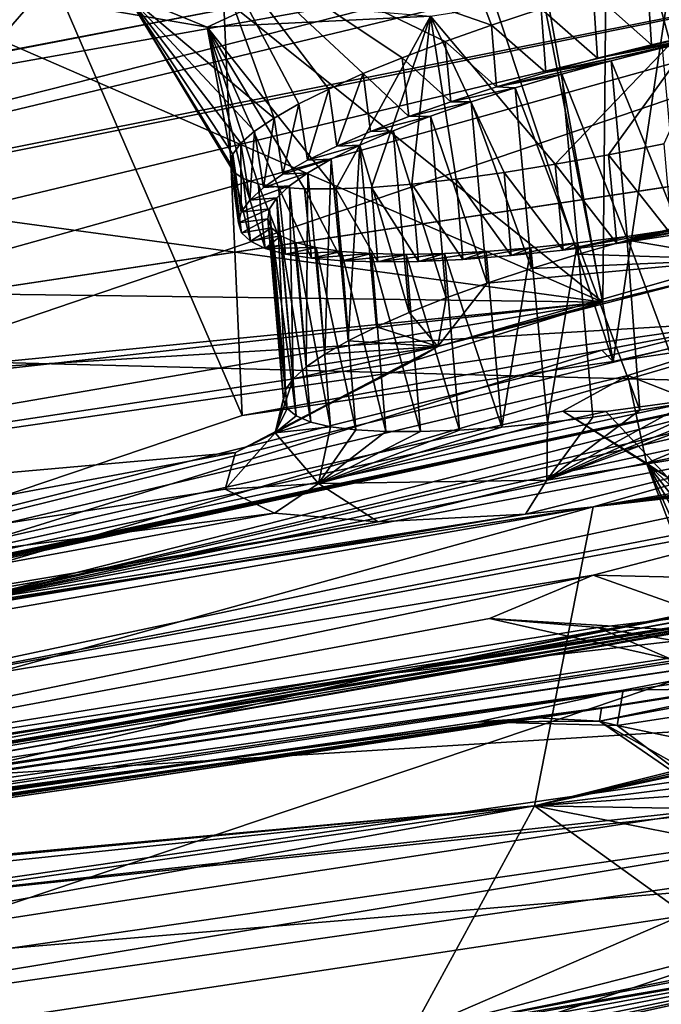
# Model space of a CAD drawing. Header units: metres. Extents: x -147 to 294, y -23 to 81.
# Tile 340 of 656: x 252.65 to 255.17, y 8.44 to 12.31. Entities that reach past the tile are written whole.
import ezdxf

# ---------------------------------------------------------------- set-up
doc = ezdxf.new("R2010")
doc.units = ezdxf.units.M
doc.layers.add('solid_AVA_153', color=7, linetype='CONTINUOUS')

msp = doc.modelspace()

# ---------------------------------------------------------------- linework, layer by layer
at = {"layer": 'solid_AVA_153'}
for points in [[(250.906952, 11.006205, 270.554932), (263.469086, 23.608601, 271.012054), (249.574112, 21.555054, 273.642517)], [(250.906952, 11.006205, 270.554932), (264.907288, 13.120273, 267.862946), (263.469086, 23.608601, 271.012054)], [(256.669861, 22.260223, 267.900787), (254.982895, 10.966824, 265.958527), (253.032043, 21.743027, 268.58316)], [(256.669861, 22.260223, 267.900787), (256.437408, 11.183362, 265.691895), (254.982895, 10.966824, 265.958527)], [(248.68512, 21.944908, 269.990875), (253.524139, 10.754683, 266.204803), (246.785263, 8.478528, 267.585846)], [(253.285522, 16.096727, 267.361969), (253.524139, 10.754683, 266.204803), (248.68512, 21.944908, 269.990875)], [(254.982895, 10.966824, 265.958527), (253.285522, 16.096727, 267.361969), (253.032043, 21.743027, 268.58316)], [(254.982895, 10.966824, 265.958527), (253.524139, 10.754683, 266.204803), (253.285522, 16.096727, 267.361969)], [(253.525314, 13.283916, 219.650909), (250.977524, 12.822567, 219.553787), (250.569855, 12.261294, 222.120605)], [(252.444473, 12.786957, 221.147705), (253.525314, 13.283916, 219.650909), (250.569855, 12.261294, 222.120605)], [(265.009796, 13.137744, 267.835327), (264.907288, 13.120273, 267.862946), (250.906952, 11.006205, 270.554932)], [(264.781891, 10.646188, 266.394135), (265.009796, 13.137744, 267.835327), (250.906952, 11.006205, 270.554932)], [(255.452682, 11.324508, 219.421783), (254.960388, 13.120938, 210.805511), (257.319489, 13.134373, 212.821854)], [(254.941986, 11.200623, 219.527725), (254.580307, 13.046102, 210.797333), (254.960388, 13.120938, 210.805511)], [(255.452682, 11.324508, 219.421783), (254.941986, 11.200623, 219.527725), (254.960388, 13.120938, 210.805511)], [(254.941986, 11.200623, 219.527725), (253.014679, 12.745539, 210.765427), (254.580307, 13.046102, 210.797333)], [(253.375, 12.682996, 220.896912), (254.504776, 12.289113, 220.133789), (254.223145, 13.027403, 220.035751)], [(254.223145, 13.027403, 220.035751), (254.504776, 12.289113, 220.133789), (254.699539, 12.353217, 220.038849)], [(270.319763, 12.905549, 230.696655), (269.887146, 12.590101, 231.989761), (254.673843, 9.220358, 231.117554)], [(263.137024, 11.340521, 229.015579), (270.319763, 12.905549, 230.696655), (254.673843, 9.220358, 231.117554)], [(249.32132, 11.127724, 227.563431), (257.462585, 12.769073, 227.005173), (249.130997, 11.115143, 227.43576)], [(255.460464, 12.637101, 225.289108), (249.130997, 11.115143, 227.43576), (257.462585, 12.769073, 227.005173)], [(249.32132, 11.127724, 227.563431), (250.475616, 11.091103, 229.135727), (257.462585, 12.769073, 227.005173)], [(250.475616, 11.091103, 229.135727), (250.514648, 10.825811, 231.063354), (257.462585, 12.769073, 227.005173)], [(250.514648, 10.825811, 231.063354), (252.021271, 10.914912, 232.395248), (257.462585, 12.769073, 227.005173)], [(257.462585, 12.769073, 227.005173), (252.021271, 10.914912, 232.395248), (255.496948, 11.12243, 233.06192)], [(252.367645, 12.312087, 212.463547), (253.014679, 12.745539, 210.765427), (252.568695, 12.233618, 212.554031)], [(252.568695, 12.233618, 212.554031), (253.014679, 12.745539, 210.765427), (254.941986, 11.200623, 219.527725)], [(253.069702, 12.412442, 222.083923), (253.649933, 11.924193, 221.07962), (253.375, 12.682996, 220.896912)], [(253.375, 12.682996, 220.896912), (253.649933, 11.924193, 221.07962), (253.747421, 11.97955, 220.884903)], [(253.375, 12.682996, 220.896912), (253.747421, 11.97955, 220.884903), (253.864929, 12.037951, 220.702606)], [(253.375, 12.682996, 220.896912), (253.864929, 12.037951, 220.702606), (254.000778, 12.098725, 220.534836)], [(253.375, 12.682996, 220.896912), (254.000778, 12.098725, 220.534836), (254.153549, 12.161237, 220.383148)], [(253.375, 12.682996, 220.896912), (254.153549, 12.161237, 220.383148), (254.322083, 12.22488, 220.248993)], [(253.375, 12.682996, 220.896912), (254.322083, 12.22488, 220.248993), (254.504776, 12.289113, 220.133789)], [(254.473022, 12.470262, 225.106476), (249.130997, 11.115143, 227.43576), (255.460464, 12.637101, 225.289108)], [(269.887146, 12.590101, 231.989761), (269.992249, 12.505977, 232.738586), (254.673843, 9.220358, 231.117554)], [(264.010529, 12.523768, 239.327621), (257.262451, 11.1378, 238.875198), (252.343613, 10.002192, 241.171219)], [(263.448608, 12.269817, 240.416565), (264.010529, 12.523768, 239.327621), (252.343613, 10.002192, 241.171219)], [(255.498383, 12.520327, 224.623627), (254.755051, 11.742295, 223.941101), (254.265305, 12.324207, 224.248962)], [(258.213745, 9.661599, 233.106277), (254.673843, 9.220358, 231.117554), (269.992249, 12.505977, 232.738586)], [(255.498383, 12.520327, 224.623627), (254.965286, 11.780154, 224.030106), (254.755051, 11.742295, 223.941101)], [(255.498383, 12.520327, 224.623627), (255.182266, 11.823251, 224.096359), (254.965286, 11.780154, 224.030106)], [(255.335327, 12.537009, 219.886078), (255.117035, 12.47776, 219.914261), (255.355179, 12.26337, 219.831665)], [(254.473022, 12.470262, 225.106476), (249.142197, 11.518989, 224.935211), (249.130997, 11.115143, 227.43576)], [(254.473022, 12.470262, 225.106476), (253.59996, 12.379827, 224.634659), (249.142197, 11.518989, 224.935211)], [(255.117035, 12.47776, 219.914261), (254.904343, 12.416329, 219.965363), (255.133682, 12.212353, 219.862579)], [(255.117035, 12.47776, 219.914261), (255.133682, 12.212353, 219.862579), (255.355179, 12.26337, 219.831665)], [(253.59996, 12.379827, 224.634659), (252.468796, 12.439464, 223.060959), (250.145233, 11.719748, 224.77124)], [(253.3871, 12.281442, 223.305023), (252.468796, 12.439464, 223.060959), (253.59996, 12.379827, 224.634659)], [(253.3871, 12.281442, 223.305023), (253.069702, 12.412442, 222.083923), (252.468796, 12.439464, 223.060959)], [(253.069702, 12.412442, 222.083923), (253.491821, 11.712049, 222.1604), (253.478241, 11.744184, 221.937241)], [(253.3871, 12.281442, 223.305023), (253.491821, 11.712049, 222.1604), (253.069702, 12.412442, 222.083923)], [(253.069702, 12.412442, 222.083923), (253.478241, 11.744184, 221.937241), (253.487366, 11.782002, 221.715134)], [(253.069702, 12.412442, 222.083923), (253.487366, 11.782002, 221.715134), (253.519226, 11.824906, 221.49678)], [(253.069702, 12.412442, 222.083923), (253.519226, 11.824906, 221.49678), (253.573593, 11.872462, 221.284348)], [(253.069702, 12.412442, 222.083923), (253.573593, 11.872462, 221.284348), (253.649933, 11.924193, 221.07962)], [(254.904343, 12.416329, 219.965363), (254.699539, 12.353217, 220.038849), (254.921936, 12.159357, 219.91507)], [(254.904343, 12.416329, 219.965363), (254.921936, 12.159357, 219.91507), (255.133682, 12.212353, 219.862579)], [(256.044861, 12.39485, 219.883698), (254.921936, 12.159357, 219.91507), (255.59407, 12.291294, 219.938293)], [(256.044861, 12.39485, 219.883698), (255.133682, 12.212353, 219.862579), (254.921936, 12.159357, 219.91507)], [(256.044861, 12.39485, 219.883698), (255.355179, 12.26337, 219.831665), (255.133682, 12.212353, 219.862579)], [(253.59996, 12.379827, 224.634659), (250.145233, 11.719748, 224.77124), (249.142197, 11.518989, 224.935211)], [(254.265305, 12.324207, 224.248962), (253.3871, 12.281442, 223.305023), (253.59996, 12.379827, 224.634659)], [(254.699539, 12.353217, 220.038849), (254.504776, 12.289113, 220.133789), (254.718475, 12.103816, 219.990479)], [(254.699539, 12.353217, 220.038849), (254.718475, 12.103816, 219.990479), (254.921936, 12.159357, 219.91507)], [(254.265305, 12.324207, 224.248962), (253.892303, 11.64532, 223.206696), (253.3871, 12.281442, 223.305023)], [(254.265305, 12.324207, 224.248962), (254.033264, 11.651663, 223.386475), (253.892303, 11.64532, 223.206696)], [(254.265305, 12.324207, 224.248962), (254.191223, 11.664695, 223.551437), (254.033264, 11.651663, 223.386475)], [(254.265305, 12.324207, 224.248962), (254.365326, 11.684176, 223.699966), (254.191223, 11.664695, 223.551437)], [(254.265305, 12.324207, 224.248962), (254.755051, 11.742295, 223.941101), (254.554138, 11.710105, 223.83046)], [(254.265305, 12.324207, 224.248962), (254.554138, 11.710105, 223.83046), (254.365326, 11.684176, 223.699966)], [(253.3871, 12.281442, 223.305023), (253.892303, 11.64532, 223.206696), (253.769882, 11.645651, 223.013931)], [(253.3871, 12.281442, 223.305023), (253.769882, 11.645651, 223.013931), (253.667801, 11.652554, 222.810669)], [(253.3871, 12.281442, 223.305023), (253.667801, 11.652554, 222.810669), (253.586975, 11.666091, 222.599243)], [(253.3871, 12.281442, 223.305023), (253.586975, 11.666091, 222.599243), (253.528122, 11.685999, 222.381836)], [(253.3871, 12.281442, 223.305023), (253.528122, 11.685999, 222.381836), (253.491821, 11.712049, 222.1604)], [(254.504776, 12.289113, 220.133789), (254.322083, 12.22488, 220.248993), (254.524765, 12.046281, 220.087524)], [(254.504776, 12.289113, 220.133789), (254.524765, 12.046281, 220.087524), (254.718475, 12.103816, 219.990479)], [(254.921936, 12.159357, 219.91507), (255.384262, 12.247334, 219.943954), (255.59407, 12.291294, 219.938293)], [(251.280792, 11.698685, 213.83725), (252.568695, 12.233618, 212.554031), (254.941986, 11.200623, 219.527725)], [(263.398834, 12.097651, 241.888733), (263.448608, 12.269817, 240.416565), (252.343613, 10.002192, 241.171219)], [(254.718475, 12.103816, 219.990479), (255.17691, 12.199821, 219.971558), (255.384262, 12.247334, 219.943954)], [(254.921936, 12.159357, 219.91507), (254.718475, 12.103816, 219.990479), (255.384262, 12.247334, 219.943954)], [(254.322083, 12.22488, 220.248993), (254.153549, 12.161237, 220.383148), (254.345276, 11.988402, 220.20224)], [(254.322083, 12.22488, 220.248993), (254.345276, 11.988402, 220.20224), (254.524765, 12.046281, 220.087524)], [(254.718475, 12.103816, 219.990479), (254.974976, 12.149385, 220.021011), (255.17691, 12.199821, 219.971558)], [(255.17691, 12.199821, 219.971558), (254.974976, 12.149385, 220.021011), (255.240906, 11.496334, 219.793442)], [(254.153549, 12.161237, 220.383148), (254.000778, 12.098725, 220.534836), (254.180206, 11.930184, 220.334808)], [(254.153549, 12.161237, 220.383148), (254.180206, 11.930184, 220.334808), (254.345276, 11.988402, 220.20224)], [(254.524765, 12.046281, 220.087524), (254.781097, 12.096749, 220.091324), (254.974976, 12.149385, 220.021011)], [(254.718475, 12.103816, 219.990479), (254.524765, 12.046281, 220.087524), (254.974976, 12.149385, 220.021011)], [(254.974976, 12.149385, 220.021011), (254.781097, 12.096749, 220.091324), (255.040024, 11.443629, 219.842789)], [(254.974976, 12.149385, 220.021011), (255.040024, 11.443629, 219.842789), (255.240906, 11.496334, 219.793442)], [(263.398834, 12.097651, 241.888733), (252.343613, 10.002192, 241.171219), (251.567825, 9.580752, 244.831451)], [(257.570282, 10.73719, 243.599243), (263.398834, 12.097651, 241.888733), (251.567825, 9.580752, 244.831451)], [(254.000778, 12.098725, 220.534836), (253.864929, 12.037951, 220.702606), (253.896378, 11.814233, 220.648773)], [(254.000778, 12.098725, 220.534836), (253.896378, 11.814233, 220.648773), (254.029327, 11.871602, 220.485107)], [(254.000778, 12.098725, 220.534836), (254.029327, 11.871602, 220.485107), (254.180206, 11.930184, 220.334808)], [(254.524765, 12.046281, 220.087524), (254.597626, 12.042632, 220.181213), (254.781097, 12.096749, 220.091324)], [(254.781097, 12.096749, 220.091324), (254.597626, 12.042632, 220.181213), (254.846466, 11.388848, 219.913086)], [(254.781097, 12.096749, 220.091324), (254.846466, 11.388848, 219.913086), (255.040024, 11.443629, 219.842789)], [(254.524765, 12.046281, 220.087524), (254.345276, 11.988402, 220.20224), (254.597626, 12.042632, 220.181213)], [(254.345276, 11.988402, 220.20224), (254.425446, 11.987362, 220.289886), (254.597626, 12.042632, 220.181213)], [(254.597626, 12.042632, 220.181213), (254.425446, 11.987362, 220.289886), (254.661606, 11.332381, 220.003815)], [(254.597626, 12.042632, 220.181213), (254.661606, 11.332381, 220.003815), (254.846466, 11.388848, 219.913086)], [(253.864929, 12.037951, 220.702606), (253.747421, 11.97955, 220.884903), (253.781555, 11.758092, 220.825867)], [(253.864929, 12.037951, 220.702606), (253.781555, 11.758092, 220.825867), (253.896378, 11.814233, 220.648773)], [(253.747421, 11.97955, 220.884903), (253.649933, 11.924193, 221.07962), (253.684616, 11.703148, 221.016342)], [(253.747421, 11.97955, 220.884903), (253.684616, 11.703148, 221.016342), (253.781555, 11.758092, 220.825867)], [(254.345276, 11.988402, 220.20224), (254.180206, 11.930184, 220.334808), (254.425446, 11.987362, 220.289886)], [(254.180206, 11.930184, 220.334808), (254.265167, 11.931114, 220.417084), (254.425446, 11.987362, 220.289886)], [(254.425446, 11.987362, 220.289886), (254.265167, 11.931114, 220.417084), (254.48764, 11.274834, 220.114044)], [(254.425446, 11.987362, 220.289886), (254.48764, 11.274834, 220.114044), (254.661606, 11.332381, 220.003815)], [(253.649933, 11.924193, 221.07962), (253.573593, 11.872462, 221.284348), (253.608658, 11.650886, 221.21553)], [(253.649933, 11.924193, 221.07962), (253.608658, 11.650886, 221.21553), (253.684616, 11.703148, 221.016342)], [(254.029327, 11.871602, 220.485107), (254.118103, 11.874208, 220.562561), (254.265167, 11.931114, 220.417084)], [(254.180206, 11.930184, 220.334808), (254.029327, 11.871602, 220.485107), (254.265167, 11.931114, 220.417084)], [(254.265167, 11.931114, 220.417084), (254.118103, 11.874208, 220.562561), (254.326935, 11.217032, 220.242218)], [(254.265167, 11.931114, 220.417084), (254.326935, 11.217032, 220.242218), (254.48764, 11.274834, 220.114044)], [(253.573593, 11.872462, 221.284348), (253.519226, 11.824906, 221.49678), (253.554062, 11.601221, 221.424255)], [(253.573593, 11.872462, 221.284348), (253.554062, 11.601221, 221.424255), (253.608658, 11.650886, 221.21553)], [(253.896378, 11.814233, 220.648773), (253.987091, 11.817529, 220.72467), (254.118103, 11.874208, 220.562561)], [(254.029327, 11.871602, 220.485107), (253.896378, 11.814233, 220.648773), (254.118103, 11.874208, 220.562561)], [(254.118103, 11.874208, 220.562561), (253.987091, 11.817529, 220.72467), (254.181442, 11.159674, 220.386703)], [(254.118103, 11.874208, 220.562561), (254.181442, 11.159674, 220.386703), (254.326935, 11.217032, 220.242218)], [(253.519226, 11.824906, 221.49678), (253.487366, 11.782002, 221.715134), (253.52037, 11.554234, 221.641663)], [(253.519226, 11.824906, 221.49678), (253.52037, 11.554234, 221.641663), (253.554062, 11.601221, 221.424255)], [(253.781555, 11.758092, 220.825867), (253.874664, 11.762132, 220.900421), (253.987091, 11.817529, 220.72467)], [(253.896378, 11.814233, 220.648773), (253.781555, 11.758092, 220.825867), (253.987091, 11.817529, 220.72467)], [(253.987091, 11.817529, 220.72467), (253.874664, 11.762132, 220.900421), (253.941315, 11.048312, 220.719528)], [(253.987091, 11.817529, 220.72467), (253.941315, 11.048312, 220.719528), (254.052521, 11.103248, 220.546341)], [(253.987091, 11.817529, 220.72467), (254.052521, 11.103248, 220.546341), (254.181442, 11.159674, 220.386703)], [(254.965286, 11.780154, 224.030106), (255.182266, 11.823251, 224.096359), (255.213531, 11.463673, 223.999069)], [(253.487366, 11.782002, 221.715134), (253.478241, 11.744184, 221.937241), (253.509476, 11.511621, 221.860596)], [(253.487366, 11.782002, 221.715134), (253.509476, 11.511621, 221.860596), (253.52037, 11.554234, 221.641663)], [(254.755051, 11.742295, 223.941101), (254.965286, 11.780154, 224.030106), (254.997498, 11.431488, 223.935547)], [(254.965286, 11.780154, 224.030106), (255.213531, 11.463673, 223.999069), (254.997498, 11.431488, 223.935547)], [(253.478241, 11.744184, 221.937241), (253.522263, 11.473518, 222.081223), (253.509476, 11.511621, 221.860596)], [(253.478241, 11.744184, 221.937241), (253.491821, 11.712049, 222.1604), (253.522263, 11.473518, 222.081223)], [(253.684616, 11.703148, 221.016342), (253.782028, 11.708712, 221.087326), (253.874664, 11.762132, 220.900421)], [(253.781555, 11.758092, 220.825867), (253.684616, 11.703148, 221.016342), (253.874664, 11.762132, 220.900421)], [(253.874664, 11.762132, 220.900421), (253.782028, 11.708712, 221.087326), (253.848969, 10.995499, 220.90419)], [(253.874664, 11.762132, 220.900421), (253.848969, 10.995499, 220.90419), (253.941315, 11.048312, 220.719528)], [(254.554138, 11.710105, 223.83046), (254.755051, 11.742295, 223.941101), (254.786133, 11.404692, 223.847931)], [(254.755051, 11.742295, 223.941101), (254.997498, 11.431488, 223.935547), (254.786133, 11.404692, 223.847931)], [(249.461517, 11.272099, 214.294693), (251.280792, 11.698685, 213.83725), (254.941986, 11.200623, 219.527725)], [(253.491821, 11.712049, 222.1604), (253.55777, 11.439788, 222.303299), (253.522263, 11.473518, 222.081223)], [(253.491821, 11.712049, 222.1604), (253.528122, 11.685999, 222.381836), (253.55777, 11.439788, 222.303299)], [(253.608658, 11.650886, 221.21553), (253.710205, 11.657883, 221.283249), (253.782028, 11.708712, 221.087326)], [(253.684616, 11.703148, 221.016342), (253.608658, 11.650886, 221.21553), (253.782028, 11.708712, 221.087326)], [(253.782028, 11.708712, 221.087326), (253.710205, 11.657883, 221.283249), (253.776703, 10.945444, 221.098114)], [(253.782028, 11.708712, 221.087326), (253.776703, 10.945444, 221.098114), (253.848969, 10.995499, 220.90419)], [(254.365326, 11.684176, 223.699966), (254.554138, 11.710105, 223.83046), (254.581894, 11.383516, 223.737671)], [(254.554138, 11.710105, 223.83046), (254.786133, 11.404692, 223.847931), (254.581894, 11.383516, 223.737671)], [(253.528122, 11.685999, 222.381836), (253.615173, 11.411697, 222.518982), (253.55777, 11.439788, 222.303299)], [(253.528122, 11.685999, 222.381836), (253.586975, 11.666091, 222.599243), (253.615173, 11.411697, 222.518982)], [(253.554062, 11.601221, 221.424255), (253.660172, 11.610434, 221.485001), (253.710205, 11.657883, 221.283249)], [(253.608658, 11.650886, 221.21553), (253.554062, 11.601221, 221.424255), (253.710205, 11.657883, 221.283249)], [(253.586975, 11.666091, 222.599243), (253.695068, 11.389487, 222.727554), (253.615173, 11.411697, 222.518982)], [(253.586975, 11.666091, 222.599243), (253.667801, 11.652554, 222.810669), (253.695068, 11.389487, 222.727554)], [(253.710205, 11.657883, 221.283249), (253.660172, 11.610434, 221.485001), (253.725388, 10.898665, 221.299286)], [(253.667801, 11.652554, 222.810669), (253.796814, 11.372914, 222.929657), (253.695068, 11.389487, 222.727554)], [(253.667801, 11.652554, 222.810669), (253.769882, 11.645651, 223.013931), (253.796814, 11.372914, 222.929657)], [(253.710205, 11.657883, 221.283249), (253.725388, 10.898665, 221.299286), (253.776703, 10.945444, 221.098114)], [(254.033264, 11.651663, 223.386475), (254.191223, 11.664695, 223.551437), (254.217987, 11.36035, 223.462204)], [(254.191223, 11.664695, 223.551437), (254.365326, 11.684176, 223.699966), (254.392197, 11.368651, 223.609238)], [(254.191223, 11.664695, 223.551437), (254.392197, 11.368651, 223.609238), (254.217987, 11.36035, 223.462204)], [(254.365326, 11.684176, 223.699966), (254.581894, 11.383516, 223.737671), (254.392197, 11.368651, 223.609238)], [(253.769882, 11.645651, 223.013931), (253.917664, 11.362492, 223.119476), (253.796814, 11.372914, 222.929657)], [(253.769882, 11.645651, 223.013931), (253.892303, 11.64532, 223.206696), (253.917664, 11.362492, 223.119476)], [(253.892303, 11.64532, 223.206696), (254.033264, 11.651663, 223.386475), (254.058258, 11.358341, 223.296997)], [(253.892303, 11.64532, 223.206696), (254.058258, 11.358341, 223.296997), (253.917664, 11.362492, 223.119476)], [(254.033264, 11.651663, 223.386475), (254.217987, 11.36035, 223.462204), (254.058258, 11.358341, 223.296997)], [(263.098724, 11.514132, 262.041656), (263.487854, 11.634314, 261.02182), (254.098984, 9.738757, 262.912079)], [(259.765503, 10.386046, 261.77066), (254.098984, 9.738757, 262.912079), (263.487854, 11.634314, 261.02182)], [(256.147766, 11.65157, 224.010147), (255.654129, 11.562584, 223.942017), (254.997498, 11.431488, 223.935547)], [(256.147766, 11.65157, 224.010147), (254.997498, 11.431488, 223.935547), (255.213531, 11.463673, 223.999069)], [(250.054794, 9.025418, 250.709213), (258.310669, 10.268863, 253.341812), (264.273743, 11.6038, 249.770004)], [(257.626129, 10.304346, 249.956329), (250.054794, 9.025418, 250.709213), (264.273743, 11.6038, 249.770004)], [(253.52037, 11.554234, 221.641663), (253.632019, 11.566936, 221.689575), (253.660172, 11.610434, 221.485001)], [(253.554062, 11.601221, 221.424255), (253.52037, 11.554234, 221.641663), (253.660172, 11.610434, 221.485001)], [(253.660172, 11.610434, 221.485001), (253.632019, 11.566936, 221.689575), (253.69545, 10.855562, 221.506058)], [(253.660172, 11.610434, 221.485001), (253.69545, 10.855562, 221.506058), (253.725388, 10.898665, 221.299286)], [(253.509476, 11.511621, 221.860596), (253.625397, 11.527497, 221.895966), (253.632019, 11.566936, 221.689575)], [(253.52037, 11.554234, 221.641663), (253.509476, 11.511621, 221.860596), (253.632019, 11.566936, 221.689575)], [(253.632019, 11.566936, 221.689575), (253.625397, 11.527497, 221.895966), (253.687363, 10.816601, 221.716354)], [(253.632019, 11.566936, 221.689575), (253.687363, 10.816601, 221.716354), (253.69545, 10.855562, 221.506058)], [(254.997498, 11.431488, 223.935547), (255.654129, 11.562584, 223.942017), (255.444336, 11.523026, 223.925247)], [(253.509476, 11.511621, 221.860596), (253.522263, 11.473518, 222.081223), (253.625397, 11.527497, 221.895966)], [(253.522263, 11.473518, 222.081223), (253.640381, 11.492142, 222.104111), (253.625397, 11.527497, 221.895966)], [(253.625397, 11.527497, 221.895966), (253.701385, 10.782249, 221.927673), (253.687363, 10.816601, 221.716354)], [(253.625397, 11.527497, 221.895966), (253.640381, 11.492142, 222.104111), (253.701385, 10.782249, 221.927673)], [(257.532318, 10.361796, 263.224915), (263.098724, 11.514132, 262.041656), (254.098984, 9.738757, 262.912079)], [(254.997498, 11.431488, 223.935547), (255.444336, 11.523026, 223.925247), (255.23764, 11.488098, 223.88681)], [(253.522263, 11.473518, 222.081223), (253.55777, 11.439788, 222.303299), (253.640381, 11.492142, 222.104111)], [(253.55777, 11.439788, 222.303299), (253.677124, 11.461189, 222.312469), (253.640381, 11.492142, 222.104111)], [(253.55777, 11.439788, 222.303299), (253.615173, 11.411697, 222.518982), (253.677124, 11.461189, 222.312469)], [(253.615173, 11.411697, 222.518982), (253.735504, 11.435238, 222.517593), (253.677124, 11.461189, 222.312469)], [(253.640381, 11.492142, 222.104111), (253.737076, 10.752973, 222.1371), (253.701385, 10.782249, 221.927673)], [(253.640381, 11.492142, 222.104111), (253.677124, 11.461189, 222.312469), (253.737076, 10.752973, 222.1371)], [(253.677124, 11.461189, 222.312469), (253.794052, 10.729053, 222.34259), (253.737076, 10.752973, 222.1371)], [(253.677124, 11.461189, 222.312469), (253.735504, 11.435238, 222.517593), (253.794052, 10.729053, 222.34259)], [(254.786133, 11.404692, 223.847931), (255.23764, 11.488098, 223.88681), (255.036758, 11.458162, 223.827728)], [(254.786133, 11.404692, 223.847931), (254.997498, 11.431488, 223.935547), (255.23764, 11.488098, 223.88681)], [(255.036758, 11.458162, 223.827728), (255.23764, 11.488098, 223.88681), (255.278885, 10.806084, 223.731216)], [(255.240906, 11.496334, 219.793442), (255.040024, 11.443629, 219.842789), (255.485306, 11.368133, 219.626572)], [(253.615173, 11.411697, 222.518982), (253.815048, 11.414774, 222.716309), (253.735504, 11.435238, 222.517593)], [(253.735504, 11.435238, 222.517593), (253.872284, 10.710704, 222.542526), (253.794052, 10.729053, 222.34259)], [(253.735504, 11.435238, 222.517593), (253.815048, 11.414774, 222.716309), (253.872284, 10.710704, 222.542526)], [(254.581894, 11.383516, 223.737671), (254.843262, 11.433346, 223.749054), (254.65918, 11.413851, 223.651901)], [(254.581894, 11.383516, 223.737671), (254.786133, 11.404692, 223.847931), (254.843262, 11.433346, 223.749054)], [(254.843262, 11.433346, 223.749054), (254.725327, 10.726819, 223.499741), (254.65918, 11.413851, 223.651901)], [(254.843262, 11.433346, 223.749054), (254.902542, 10.74859, 223.594543), (254.725327, 10.726819, 223.499741)], [(254.786133, 11.404692, 223.847931), (255.036758, 11.458162, 223.827728), (254.843262, 11.433346, 223.749054)], [(254.843262, 11.433346, 223.749054), (255.036758, 11.458162, 223.827728), (255.087677, 10.775088, 223.671951)], [(254.843262, 11.433346, 223.749054), (255.087677, 10.775088, 223.671951), (254.902542, 10.74859, 223.594543)], [(255.040024, 11.443629, 219.842789), (254.846466, 11.388848, 219.913086), (255.485306, 11.368133, 219.626572)], [(255.036758, 11.458162, 223.827728), (255.278885, 10.806084, 223.731216), (255.087677, 10.775088, 223.671951)], [(253.615173, 11.411697, 222.518982), (253.695068, 11.389487, 222.727554), (253.815048, 11.414774, 222.716309)], [(253.695068, 11.389487, 222.727554), (253.914825, 11.400007, 222.906403), (253.815048, 11.414774, 222.716309)], [(253.695068, 11.389487, 222.727554), (253.796814, 11.372914, 222.929657), (253.914825, 11.400007, 222.906403)], [(253.796814, 11.372914, 222.929657), (254.033493, 11.391068, 223.085693), (253.914825, 11.400007, 222.906403)], [(253.796814, 11.372914, 222.929657), (253.917664, 11.362492, 223.119476), (254.033493, 11.391068, 223.085693)], [(253.815048, 11.414774, 222.716309), (253.971298, 10.698188, 222.735077), (253.872284, 10.710704, 222.542526)], [(253.815048, 11.414774, 222.716309), (253.914825, 11.400007, 222.906403), (253.971298, 10.698188, 222.735077)], [(253.914825, 11.400007, 222.906403), (254.089783, 10.69173, 222.917465), (253.971298, 10.698188, 222.735077)], [(253.914825, 11.400007, 222.906403), (254.033493, 11.391068, 223.085693), (254.089783, 10.69173, 222.917465)], [(253.917664, 11.362492, 223.119476), (254.169128, 11.38808, 223.251434), (254.033493, 11.391068, 223.085693)], [(253.917664, 11.362492, 223.119476), (254.058258, 11.358341, 223.296997), (254.169128, 11.38808, 223.251434)], [(254.033493, 11.391068, 223.085693), (254.226135, 10.691394, 223.086914), (254.089783, 10.69173, 222.917465)], [(254.033493, 11.391068, 223.085693), (254.169128, 11.38808, 223.251434), (254.226135, 10.691394, 223.086914)], [(254.058258, 11.358341, 223.296997), (254.319809, 11.390992, 223.401749), (254.169128, 11.38808, 223.251434)], [(254.058258, 11.358341, 223.296997), (254.217987, 11.36035, 223.462204), (254.319809, 11.390992, 223.401749)], [(254.169128, 11.38808, 223.251434), (254.319809, 11.390992, 223.401749), (254.378647, 10.697174, 223.241348)], [(254.169128, 11.38808, 223.251434), (254.378647, 10.697174, 223.241348), (254.226135, 10.691394, 223.086914)], [(254.217987, 11.36035, 223.462204), (254.483795, 11.399637, 223.535645), (254.319809, 11.390992, 223.401749)], [(254.217987, 11.36035, 223.462204), (254.392197, 11.368651, 223.609238), (254.483795, 11.399637, 223.535645)], [(254.319809, 11.390992, 223.401749), (254.483795, 11.399637, 223.535645), (254.545654, 10.709016, 223.37944)], [(254.319809, 11.390992, 223.401749), (254.545654, 10.709016, 223.37944), (254.378647, 10.697174, 223.241348)], [(254.392197, 11.368651, 223.609238), (254.65918, 11.413851, 223.651901), (254.483795, 11.399637, 223.535645)], [(254.392197, 11.368651, 223.609238), (254.581894, 11.383516, 223.737671), (254.65918, 11.413851, 223.651901)], [(254.483795, 11.399637, 223.535645), (254.65918, 11.413851, 223.651901), (254.545654, 10.709016, 223.37944)], [(254.65918, 11.413851, 223.651901), (254.725327, 10.726819, 223.499741), (254.545654, 10.709016, 223.37944)], [(254.846466, 11.388848, 219.913086), (254.661606, 11.332381, 220.003815), (255.485306, 11.368133, 219.626572)], [(261.686646, 11.397646, 226.531525), (254.904037, 10.395407, 223.838867), (256.044617, 10.591466, 224.030304)], [(261.686646, 11.397646, 226.531525), (261.727448, 11.286238, 227.272171), (254.904037, 10.395407, 223.838867)], [(255.485306, 11.368133, 219.626572), (254.293945, 11.025443, 220.120911), (255.452682, 11.324508, 219.421783)], [(254.48764, 11.274834, 220.114044), (254.293945, 11.025443, 220.120911), (255.485306, 11.368133, 219.626572)], [(254.661606, 11.332381, 220.003815), (254.48764, 11.274834, 220.114044), (255.485306, 11.368133, 219.626572)], [(254.293945, 11.025443, 220.120911), (254.941986, 11.200623, 219.527725), (255.452682, 11.324508, 219.421783)], [(263.137024, 11.340521, 229.015579), (254.673843, 9.220358, 231.117554), (254.904037, 10.395407, 223.838867)], [(262.490692, 11.253611, 228.596115), (263.137024, 11.340521, 229.015579), (254.904037, 10.395407, 223.838867)], [(256.340027, 11.277067, 265.254517), (256.462158, 10.117163, 264.978821), (246.785263, 8.478528, 267.585846)], [(254.93895, 11.012238, 265.748016), (256.340027, 11.277067, 265.254517), (246.785263, 8.478528, 267.585846)], [(247.376373, 10.449957, 216.478424), (249.461517, 11.272099, 214.294693), (254.941986, 11.200623, 219.527725)], [(254.48764, 11.274834, 220.114044), (254.326935, 11.217032, 220.242218), (254.293945, 11.025443, 220.120911)], [(261.727448, 11.286238, 227.272171), (262.007874, 11.234389, 228.002777), (254.904037, 10.395407, 223.838867)], [(254.982895, 10.966824, 265.958527), (256.340027, 11.277067, 265.254517), (254.93895, 11.012238, 265.748016)], [(254.982895, 10.966824, 265.958527), (256.437408, 11.183362, 265.691895), (256.340027, 11.277067, 265.254517)], [(262.007874, 11.234389, 228.002777), (262.490692, 11.253611, 228.596115), (254.904037, 10.395407, 223.838867)], [(248.319748, 10.46243, 217.160645), (247.376373, 10.449957, 216.478424), (254.941986, 11.200623, 219.527725)], [(255.936066, 11.19873, 233.610077), (255.496948, 11.12243, 233.06192), (247.969955, 9.23127, 237.683701)], [(255.040787, 10.912316, 234.644272), (255.936066, 11.19873, 233.610077), (247.969955, 9.23127, 237.683701)], [(249.376617, 10.24347, 219.134247), (248.319748, 10.46243, 217.160645), (254.941986, 11.200623, 219.527725)], [(249.376617, 10.24347, 219.134247), (254.941986, 11.200623, 219.527725), (254.198257, 10.970218, 219.952835)], [(254.326935, 11.217032, 220.242218), (254.181442, 11.159674, 220.386703), (254.293945, 11.025443, 220.120911)], [(254.293945, 11.025443, 220.120911), (254.198257, 10.970218, 219.952835), (254.941986, 11.200623, 219.527725)], [(255.505447, 10.729452, 234.317551), (255.936066, 11.19873, 233.610077), (255.040787, 10.912316, 234.644272)], [(254.181442, 11.159674, 220.386703), (254.052521, 11.103248, 220.546341), (254.293945, 11.025443, 220.120911)], [(249.15358, 10.204217, 234.114822), (247.969955, 9.23127, 237.683701), (255.496948, 11.12243, 233.06192)], [(252.021271, 10.914912, 232.395248), (249.15358, 10.204217, 234.114822), (255.496948, 11.12243, 233.06192)], [(257.262451, 11.1378, 238.875198), (256.607544, 11.018677, 238.78923), (252.343613, 10.002192, 241.171219)], [(254.052521, 11.103248, 220.546341), (253.941315, 11.048312, 220.719528), (254.293945, 11.025443, 220.120911)], [(253.941315, 11.048312, 220.719528), (253.848969, 10.995499, 220.90419), (254.293945, 11.025443, 220.120911)], [(253.524139, 10.754683, 266.204803), (254.93895, 11.012238, 265.748016), (246.785263, 8.478528, 267.585846)], [(250.917709, 8.518753, 269.078339), (264.781891, 10.646188, 266.394135), (250.906952, 11.006205, 270.554932)], [(256.607544, 11.018677, 238.78923), (255.921509, 10.913366, 238.537186), (252.343613, 10.002192, 241.171219)], [(254.293945, 11.025443, 220.120911), (253.498535, 10.609763, 221.131912), (254.198257, 10.970218, 219.952835)], [(254.293945, 11.025443, 220.120911), (253.654739, 10.686669, 221.247925), (253.498535, 10.609763, 221.131912)], [(254.982895, 10.966824, 265.958527), (254.93895, 11.012238, 265.748016), (253.524139, 10.754683, 266.204803)], [(253.725388, 10.898665, 221.299286), (253.654739, 10.686669, 221.247925), (254.293945, 11.025443, 220.120911)], [(253.776703, 10.945444, 221.098114), (253.725388, 10.898665, 221.299286), (254.293945, 11.025443, 220.120911)], [(253.848969, 10.995499, 220.90419), (253.776703, 10.945444, 221.098114), (254.293945, 11.025443, 220.120911)], [(249.376617, 10.24347, 219.134247), (254.198257, 10.970218, 219.952835), (253.498535, 10.609763, 221.131912)], [(255.870773, 10.923544, 223.794052), (255.997971, 10.707438, 223.836517), (254.722656, 10.500417, 223.539902)], [(255.672729, 10.880744, 223.792664), (255.870773, 10.923544, 223.794052), (254.722656, 10.500417, 223.539902)], [(247.969955, 9.23127, 237.683701), (248.269791, 9.287079, 237.762741), (255.921509, 10.913366, 238.537186)], [(255.378769, 10.828631, 237.686493), (247.969955, 9.23127, 237.683701), (255.921509, 10.913366, 238.537186)], [(254.784958, 10.771735, 236.068359), (255.040787, 10.912316, 234.644272), (247.969955, 9.23127, 237.683701)], [(248.269791, 9.287079, 237.762741), (248.558044, 9.340008, 237.878723), (255.921509, 10.913366, 238.537186)], [(248.558044, 9.340008, 237.878723), (248.879639, 9.3979, 238.0616), (255.921509, 10.913366, 238.537186)], [(248.879639, 9.3979, 238.0616), (249.174011, 9.449363, 238.289886), (255.921509, 10.913366, 238.537186)], [(249.174011, 9.449363, 238.289886), (252.343613, 10.002192, 241.171219), (255.921509, 10.913366, 238.537186)], [(253.725388, 10.898665, 221.299286), (253.69545, 10.855562, 221.506058), (253.654739, 10.686669, 221.247925)], [(255.474533, 10.841392, 223.771652), (255.672729, 10.880744, 223.792664), (254.722656, 10.500417, 223.539902)], [(255.114502, 10.567389, 235.297302), (255.040787, 10.912316, 234.644272), (254.784958, 10.771735, 236.068359)], [(255.114502, 10.567389, 235.297302), (255.505447, 10.729452, 234.317551), (255.040787, 10.912316, 234.644272)], [(253.69545, 10.855562, 221.506058), (253.687363, 10.816601, 221.716354), (253.654739, 10.686669, 221.247925)], [(255.278885, 10.806084, 223.731216), (255.474533, 10.841392, 223.771652), (254.722656, 10.500417, 223.539902)], [(255.378769, 10.828631, 237.686493), (254.954788, 10.7707, 236.861404), (247.969955, 9.23127, 237.683701)], [(253.687363, 10.816601, 221.716354), (253.701385, 10.782249, 221.927673), (253.654739, 10.686669, 221.247925)], [(255.087677, 10.775088, 223.671951), (255.278885, 10.806084, 223.731216), (254.722656, 10.500417, 223.539902)], [(255.197739, 10.510589, 236.376511), (254.954788, 10.7707, 236.861404), (255.378769, 10.828631, 237.686493)], [(254.954788, 10.7707, 236.861404), (254.784958, 10.771735, 236.068359), (247.969955, 9.23127, 237.683701)], [(253.701385, 10.782249, 221.927673), (253.737076, 10.752973, 222.1371), (253.654739, 10.686669, 221.247925)], [(254.902542, 10.74859, 223.594543), (255.087677, 10.775088, 223.671951), (254.722656, 10.500417, 223.539902)], [(255.197739, 10.510589, 236.376511), (254.784958, 10.771735, 236.068359), (254.954788, 10.7707, 236.861404)], [(255.197739, 10.510589, 236.376511), (255.114502, 10.567389, 235.297302), (254.784958, 10.771735, 236.068359)], [(255.921371, 10.391541, 244.05455), (257.570282, 10.73719, 243.599243), (251.567825, 9.580752, 244.831451)], [(253.737076, 10.752973, 222.1371), (253.794052, 10.729053, 222.34259), (253.654739, 10.686669, 221.247925)], [(253.794052, 10.729053, 222.34259), (253.872284, 10.710704, 222.542526), (253.654739, 10.686669, 221.247925)], [(253.825058, 10.486818, 222.558807), (254.725327, 10.726819, 223.499741), (254.722656, 10.500417, 223.539902)], [(254.545654, 10.709016, 223.37944), (254.725327, 10.726819, 223.499741), (253.825058, 10.486818, 222.558807)], [(254.722656, 10.500417, 223.539902), (254.725327, 10.726819, 223.499741), (254.902542, 10.74859, 223.594543)], [(255.638092, 10.212711, 234.358871), (255.505447, 10.729452, 234.317551), (255.114502, 10.567389, 235.297302)], [(253.654739, 10.686669, 221.247925), (253.457123, 10.465013, 221.870178), (253.498535, 10.609763, 221.131912)], [(253.654739, 10.686669, 221.247925), (253.825058, 10.486818, 222.558807), (253.457123, 10.465013, 221.870178)], [(253.872284, 10.710704, 222.542526), (253.825058, 10.486818, 222.558807), (253.654739, 10.686669, 221.247925)], [(253.872284, 10.710704, 222.542526), (253.971298, 10.698188, 222.735077), (253.825058, 10.486818, 222.558807)], [(254.378647, 10.697174, 223.241348), (254.545654, 10.709016, 223.37944), (253.825058, 10.486818, 222.558807)], [(253.971298, 10.698188, 222.735077), (254.089783, 10.69173, 222.917465), (253.825058, 10.486818, 222.558807)], [(254.226135, 10.691394, 223.086914), (254.378647, 10.697174, 223.241348), (253.825058, 10.486818, 222.558807)], [(254.089783, 10.69173, 222.917465), (254.226135, 10.691394, 223.086914), (253.825058, 10.486818, 222.558807)], [(255.997971, 10.707438, 223.836517), (254.904037, 10.395407, 223.838867), (254.638519, 10.366629, 223.702866)], [(254.722656, 10.500417, 223.539902), (255.997971, 10.707438, 223.836517), (254.638519, 10.366629, 223.702866)], [(255.997971, 10.707438, 223.836517), (256.044617, 10.591466, 224.030304), (254.904037, 10.395407, 223.838867)], [(250.917709, 8.518753, 269.078339), (264.452698, 9.648694, 265.36026), (264.781891, 10.646188, 266.394135)], [(249.113403, 9.786925, 221.296875), (253.498535, 10.609763, 221.131912), (253.457123, 10.465013, 221.870178)], [(249.113403, 9.786925, 221.296875), (249.376617, 10.24347, 219.134247), (253.498535, 10.609763, 221.131912)], [(255.303207, 10.065383, 235.362228), (255.114502, 10.567389, 235.297302), (255.197739, 10.510589, 236.376511)], [(255.533401, 10.174415, 234.539795), (255.638092, 10.212711, 234.358871), (255.114502, 10.567389, 235.297302)], [(255.446671, 10.140285, 234.731842), (255.533401, 10.174415, 234.539795), (255.114502, 10.567389, 235.297302)], [(255.378433, 10.110598, 234.93515), (255.446671, 10.140285, 234.731842), (255.114502, 10.567389, 235.297302)], [(255.330307, 10.085572, 235.14682), (255.378433, 10.110598, 234.93515), (255.114502, 10.567389, 235.297302)], [(255.303207, 10.065383, 235.362228), (255.330307, 10.085572, 235.14682), (255.114502, 10.567389, 235.297302)], [(253.825058, 10.486818, 222.558807), (254.722656, 10.500417, 223.539902), (254.059464, 10.337269, 223.225235)], [(254.722656, 10.500417, 223.539902), (254.638519, 10.366629, 223.702866), (254.059464, 10.337269, 223.225235)], [(249.113403, 9.786925, 221.296875), (253.457123, 10.465013, 221.870178), (253.651047, 10.370293, 222.596985)], [(253.825058, 10.486818, 222.558807), (253.651047, 10.370293, 222.596985), (253.457123, 10.465013, 221.870178)], [(253.825058, 10.486818, 222.558807), (254.059464, 10.337269, 223.225235), (253.651047, 10.370293, 222.596985)], [(239.90155, 7.770089, 225.242401), (240.358887, 8.127991, 223.422165), (254.904037, 10.395407, 223.838867)], [(248.704239, 8.673611, 227.516068), (239.90155, 7.770089, 225.242401), (254.904037, 10.395407, 223.838867)], [(254.638519, 10.366629, 223.702866), (254.904037, 10.395407, 223.838867), (240.358887, 8.127991, 223.422165)], [(248.704239, 8.673611, 227.516068), (254.904037, 10.395407, 223.838867), (254.673843, 9.220358, 231.117554)], [(259.765503, 10.386046, 261.77066), (251.43486, 9.128905, 263.260529), (254.098984, 9.738757, 262.912079)], [(254.954498, 9.607983, 259.507813), (251.43486, 9.128905, 263.260529), (259.765503, 10.386046, 261.77066)], [(254.904846, 10.127484, 245.113937), (255.921371, 10.391541, 244.05455), (251.567825, 9.580752, 244.831451)], [(256.44931, 10.089899, 244.626923), (255.921371, 10.391541, 244.05455), (254.904846, 10.127484, 245.113937)], [(254.954498, 9.607983, 259.507813), (259.765503, 10.386046, 261.77066), (255.808731, 9.738089, 259.071106)], [(245.313507, 8.828536, 223.277267), (254.638519, 10.366629, 223.702866), (240.358887, 8.127991, 223.422165)], [(245.313507, 8.828536, 223.277267), (246.477707, 9.005589, 223.276566), (254.638519, 10.366629, 223.702866)], [(246.477707, 9.005589, 223.276566), (254.059464, 10.337269, 223.225235), (254.638519, 10.366629, 223.702866)], [(246.477707, 9.005589, 223.276566), (247.602203, 9.249145, 222.898087), (254.059464, 10.337269, 223.225235)], [(247.602203, 9.249145, 222.898087), (253.651047, 10.370293, 222.596985), (254.059464, 10.337269, 223.225235)], [(247.602203, 9.249145, 222.898087), (249.113403, 9.786925, 221.296875), (253.651047, 10.370293, 222.596985)], [(251.625244, 9.287705, 264.150665), (257.606262, 9.659379, 263.057953), (257.532318, 10.361796, 263.224915)], [(251.625244, 9.287705, 264.150665), (257.532318, 10.361796, 263.224915), (254.098984, 9.738757, 262.912079)], [(257.626129, 10.304346, 249.956329), (250.431305, 9.158258, 248.971115), (250.054794, 9.025418, 250.709213)], [(256.207916, 10.073378, 249.580139), (250.431305, 9.158258, 248.971115), (257.626129, 10.304346, 249.956329)], [(249.080353, 8.842683, 251.804092), (257.529419, 10.136447, 253.22789), (258.310669, 10.268863, 253.341812)], [(250.054794, 9.025418, 250.709213), (249.080353, 8.842683, 251.804092), (258.310669, 10.268863, 253.341812)], [(263.746368, 10.224015, 264.271912), (263.873291, 9.025067, 263.993317), (250.543076, 7.007489, 266.576141)], [(257.029083, 9.156552, 265.787079), (263.746368, 10.224015, 264.271912), (250.543076, 7.007489, 266.576141)], [(254.18956, 8.328551, 237.67897), (263.61087, 10.224556, 237.957413), (256.602509, 8.74198, 238.050339)], [(256.948578, 8.862661, 237.576401), (263.61087, 10.224556, 237.957413), (254.18956, 8.328551, 237.67897)], [(246.620911, 8.473247, 266.277679), (246.669769, 8.473022, 266.793701), (256.462158, 10.117163, 264.978821)], [(251.534424, 9.245014, 265.622772), (246.620911, 8.473247, 266.277679), (256.462158, 10.117163, 264.978821)], [(246.669769, 8.473022, 266.793701), (246.785263, 8.478528, 267.585846), (256.462158, 10.117163, 264.978821)], [(249.080353, 8.842683, 251.804092), (256.146484, 9.889197, 253.539658), (257.529419, 10.136447, 253.22789)], [(254.904846, 10.127484, 245.113937), (251.567825, 9.580752, 244.831451), (250.307175, 9.174366, 248.263123)], [(254.496414, 9.956758, 246.546692), (254.904846, 10.127484, 245.113937), (250.307175, 9.174366, 248.263123)], [(256.411041, 10.114406, 264.70813), (251.534424, 9.245014, 265.622772), (256.462158, 10.117163, 264.978821)], [(256.411041, 10.114406, 264.70813), (251.709366, 8.52998, 266.066498), (251.534424, 9.245014, 265.622772)], [(256.411041, 10.114406, 264.70813), (256.644714, 9.244365, 265.247375), (251.709366, 8.52998, 266.066498)], [(255.572601, 9.889264, 245.498322), (254.904846, 10.127484, 245.113937), (254.496414, 9.956758, 246.546692)], [(255.572601, 9.889264, 245.498322), (256.44931, 10.089899, 244.626923), (254.904846, 10.127484, 245.113937)], [(256.207916, 10.073378, 249.580139), (250.307175, 9.174366, 248.263123), (250.431305, 9.158258, 248.971115)], [(256.207916, 10.073378, 249.580139), (254.922256, 9.921326, 248.313278), (250.307175, 9.174366, 248.263123)], [(250.399475, 8.052871, 266.624115), (263.830475, 8.980769, 263.788055), (263.716034, 10.067753, 264.046509)], [(250.399475, 8.052871, 266.624115), (263.716034, 10.067753, 264.046509), (251.686554, 8.804054, 264.033966)], [(263.716034, 10.067753, 264.046509), (257.628326, 9.453584, 263.933533), (251.686554, 8.804054, 264.033966)], [(255.485092, 9.824834, 248.014206), (254.922256, 9.921326, 248.313278), (256.207916, 10.073378, 249.580139)], [(254.922256, 9.921326, 248.313278), (254.496414, 9.956758, 246.546692), (250.307175, 9.174366, 248.263123)], [(255.213242, 9.795642, 246.722992), (254.496414, 9.956758, 246.546692), (254.922256, 9.921326, 248.313278)], [(255.213242, 9.795642, 246.722992), (255.572601, 9.889264, 245.498322), (254.496414, 9.956758, 246.546692)], [(255.485092, 9.824834, 248.014206), (255.213242, 9.795642, 246.722992), (254.922256, 9.921326, 248.313278)], [(255.022598, 9.674576, 254.50769), (256.146484, 9.889197, 253.539658), (248.385895, 8.731729, 252.166763)], [(249.080353, 8.842683, 251.804092), (248.385895, 8.731729, 252.166763), (256.146484, 9.889197, 253.539658)], [(255.998108, 9.689254, 254.259277), (256.146484, 9.889197, 253.539658), (255.022598, 9.674576, 254.50769)], [(251.625244, 9.287705, 264.150665), (254.098984, 9.738757, 262.912079), (244.625992, 8.221713, 263.977997)], [(251.43486, 9.128905, 263.260529), (244.625992, 8.221713, 263.977997), (254.098984, 9.738757, 262.912079)], [(255.808731, 9.738089, 259.071106), (254.937653, 9.603489, 258.139618), (254.371689, 9.515976, 258.508881)], [(254.954498, 9.607983, 259.507813), (255.808731, 9.738089, 259.071106), (254.371689, 9.515976, 258.508881)], [(254.929474, 9.552681, 257.372955), (254.937653, 9.603489, 258.139618), (255.808731, 9.738089, 259.071106)], [(254.929474, 9.552681, 257.372955), (255.808731, 9.738089, 259.071106), (255.923706, 9.73597, 258.91095)], [(255.442307, 9.265112, 257.208557), (254.929474, 9.552681, 257.372955), (255.923706, 9.73597, 258.91095)], [(254.998581, 9.5357, 255.612244), (255.998108, 9.689254, 254.259277), (255.022598, 9.674576, 254.50769)], [(256.310944, 9.260516, 254.56102), (255.998108, 9.689254, 254.259277), (254.998581, 9.5357, 255.612244)], [(247.218201, 8.510142, 254.791412), (255.022598, 9.674576, 254.50769), (248.385895, 8.731729, 252.166763)], [(247.218201, 8.510142, 254.791412), (254.45285, 9.550466, 256.010986), (255.022598, 9.674576, 254.50769)], [(263.943329, 8.871981, 264.174957), (264.452698, 9.648694, 265.36026), (250.617447, 6.855278, 266.760132)], [(250.917709, 8.518753, 269.078339), (250.617447, 6.855278, 266.760132), (264.452698, 9.648694, 265.36026)], [(251.625244, 9.287705, 264.150665), (251.686554, 8.804054, 264.033966), (257.606262, 9.659379, 263.057953)], [(257.628326, 9.453584, 263.933533), (257.606262, 9.659379, 263.057953), (251.686554, 8.804054, 264.033966)], [(254.998581, 9.5357, 255.612244), (255.022598, 9.674576, 254.50769), (254.45285, 9.550466, 256.010986)], [(258.213745, 9.661599, 233.106277), (256.772797, 9.366733, 233.111221), (254.673843, 9.220358, 231.117554)], [(254.954498, 9.607983, 259.507813), (244.625992, 8.221713, 263.977997), (251.43486, 9.128905, 263.260529)], [(254.954498, 9.607983, 259.507813), (249.466248, 8.809893, 260.269684), (244.625992, 8.221713, 263.977997)], [(254.954498, 9.607983, 259.507813), (250.08255, 8.889828, 259.359222), (249.466248, 8.809893, 260.269684)], [(249.884293, 8.862411, 256.353912), (254.937653, 9.603489, 258.139618), (254.682877, 9.566549, 257.645691)], [(249.884293, 8.862411, 256.353912), (250.077087, 8.887115, 256.734131), (254.937653, 9.603489, 258.139618)], [(250.077087, 8.887115, 256.734131), (250.218719, 8.905411, 257.133789), (254.937653, 9.603489, 258.139618)], [(254.954498, 9.607983, 259.507813), (250.338348, 8.921416, 257.838135), (250.08255, 8.889828, 259.359222)], [(250.218719, 8.905411, 257.133789), (252.984161, 9.306808, 258.008209), (254.937653, 9.603489, 258.139618)], [(254.954498, 9.607983, 259.507813), (252.984161, 9.306808, 258.008209), (250.338348, 8.921416, 257.838135)], [(254.954498, 9.607983, 259.507813), (254.371689, 9.515976, 258.508881), (252.984161, 9.306808, 258.008209)], [(252.984161, 9.306808, 258.008209), (254.371689, 9.515976, 258.508881), (254.937653, 9.603489, 258.139618)], [(254.929474, 9.552681, 257.372955), (254.682877, 9.566549, 257.645691), (254.937653, 9.603489, 258.139618)], [(248.75267, 8.715507, 255.21843), (254.682877, 9.566549, 257.645691), (254.45285, 9.550466, 256.010986)], [(248.75267, 8.715507, 255.21843), (249.884293, 8.862411, 256.353912), (254.682877, 9.566549, 257.645691)], [(254.929474, 9.552681, 257.372955), (254.45285, 9.550466, 256.010986), (254.682877, 9.566549, 257.645691)], [(247.218201, 8.510142, 254.791412), (248.712555, 8.710217, 255.195526), (254.45285, 9.550466, 256.010986)], [(248.712555, 8.710217, 255.195526), (248.75267, 8.715507, 255.21843), (254.45285, 9.550466, 256.010986)], [(254.929474, 9.552681, 257.372955), (254.998581, 9.5357, 255.612244), (254.45285, 9.550466, 256.010986)], [(255.479019, 9.1759, 255.723816), (254.998581, 9.5357, 255.612244), (254.929474, 9.552681, 257.372955)], [(255.442307, 9.265112, 257.208557), (255.479019, 9.1759, 255.723816), (254.929474, 9.552681, 257.372955)], [(255.479019, 9.1759, 255.723816), (256.310944, 9.260516, 254.56102), (254.998581, 9.5357, 255.612244)], [(256.772797, 9.366733, 233.111221), (256.134033, 9.195206, 233.456573), (254.673843, 9.220358, 231.117554)], [(250.255035, 8.910182, 257.273346), (252.984161, 9.306808, 258.008209), (250.218719, 8.905411, 257.133789)], [(250.285217, 8.914201, 257.414276), (252.984161, 9.306808, 258.008209), (250.255035, 8.910182, 257.273346)], [(250.318314, 8.918699, 257.622925), (252.984161, 9.306808, 258.008209), (250.285217, 8.914201, 257.414276)], [(250.318314, 8.918699, 257.622925), (250.338348, 8.921416, 257.838135), (252.984161, 9.306808, 258.008209)], [(249.344345, 8.719058, 227.920197), (248.704239, 8.673611, 227.516068), (254.673843, 9.220358, 231.117554)], [(249.8367, 8.713413, 228.518143), (249.344345, 8.719058, 227.920197), (254.673843, 9.220358, 231.117554)], [(249.629654, 8.302796, 231.19986), (254.673843, 9.220358, 231.117554), (254.18956, 8.328551, 237.67897)], [(249.629654, 8.302796, 231.19986), (250.157852, 8.568922, 229.905716), (254.673843, 9.220358, 231.117554)], [(250.157852, 8.568922, 229.905716), (249.8367, 8.713413, 228.518143), (254.673843, 9.220358, 231.117554)], [(256.644714, 9.244365, 265.247375), (257.029083, 9.156552, 265.787079), (250.279556, 8.189095, 266.867249)], [(251.709366, 8.52998, 266.066498), (256.644714, 9.244365, 265.247375), (250.279556, 8.189095, 266.867249)], [(255.265472, 8.793732, 235.350327), (254.18956, 8.328551, 237.67897), (254.673843, 9.220358, 231.117554)], [(255.634491, 9.029304, 233.996689), (255.265472, 8.793732, 235.350327), (254.673843, 9.220358, 231.117554)], [(256.134033, 9.195206, 233.456573), (255.634491, 9.029304, 233.996689), (254.673843, 9.220358, 231.117554)], [(250.279556, 8.189095, 266.867249), (257.029083, 9.156552, 265.787079), (250.543076, 7.007489, 266.576141)], [(250.543076, 7.007489, 266.576141), (263.873291, 9.025067, 263.993317), (263.907166, 8.892323, 264.035431)], [(263.61792, 8.945327, 263.843292), (263.830475, 8.980769, 263.788055), (250.399475, 8.052871, 266.624115)], [(263.406555, 8.909092, 263.897491), (263.61792, 8.945327, 263.843292), (250.399475, 8.052871, 266.624115)], [(250.304779, 6.935486, 266.391968), (263.406555, 8.909092, 263.897491), (250.399475, 8.052871, 266.624115)], [(250.313416, 6.773838, 266.287323), (263.406555, 8.909092, 263.897491), (250.304779, 6.935486, 266.391968)], [(250.313416, 6.773838, 266.287323), (263.406342, 8.745447, 263.791626), (263.406555, 8.909092, 263.897491)], [(250.56781, 6.911386, 266.588745), (250.543076, 7.007489, 266.576141), (263.907166, 8.892323, 264.035431)], [(250.595764, 6.850126, 266.662689), (250.56781, 6.911386, 266.588745), (263.907166, 8.892323, 264.035431)], [(250.595764, 6.850126, 266.662689), (263.907166, 8.892323, 264.035431), (263.943329, 8.871981, 264.174957)], [(250.617447, 6.855278, 266.760132), (250.595764, 6.850126, 266.662689), (263.943329, 8.871981, 264.174957)], [(256.948578, 8.862661, 237.576401), (254.18956, 8.328551, 237.67897), (255.757385, 8.728542, 236.727081)], [(255.265472, 8.793732, 235.350327), (255.757385, 8.728542, 236.727081), (254.18956, 8.328551, 237.67897)], [(249.043533, 7.081501, 241.675888), (256.602509, 8.74198, 238.050339), (257.111664, 8.406514, 242.388168)], [(249.043533, 7.081501, 241.675888), (249.89505, 7.303925, 240.631424), (256.602509, 8.74198, 238.050339)], [(249.686874, 7.475236, 238.434494), (249.197296, 7.451973, 237.878265), (256.602509, 8.74198, 238.050339)], [(254.18956, 8.328551, 237.67897), (256.602509, 8.74198, 238.050339), (249.197296, 7.451973, 237.878265)], [(249.986206, 7.457836, 239.112732), (249.686874, 7.475236, 238.434494), (256.602509, 8.74198, 238.050339)], [(249.89505, 7.303925, 240.631424), (250.060974, 7.392978, 239.935425), (256.602509, 8.74198, 238.050339)], [(250.060974, 7.392978, 239.935425), (249.986206, 7.457836, 239.112732), (256.602509, 8.74198, 238.050339)], [(263.406342, 8.745447, 263.791626), (250.244797, 6.697275, 266.116425), (250.452072, 6.725407, 266.089935)], [(250.313416, 6.773838, 266.287323), (250.244797, 6.697275, 266.116425), (263.406342, 8.745447, 263.791626)], [(263.406342, 8.745447, 263.791626), (250.452072, 6.725407, 266.089935), (251.047089, 6.806711, 266.011597)], [(263.406342, 8.745447, 263.791626), (251.047089, 6.806711, 266.011597), (254.33551, 7.270718, 265.519196)], [(263.406342, 8.745447, 263.791626), (254.33551, 7.270718, 265.519196), (256.880707, 7.646944, 265.065399)]]:
    msp.add_3dface(points, dxfattribs=at)

doc.saveas('drawing.dxf')
